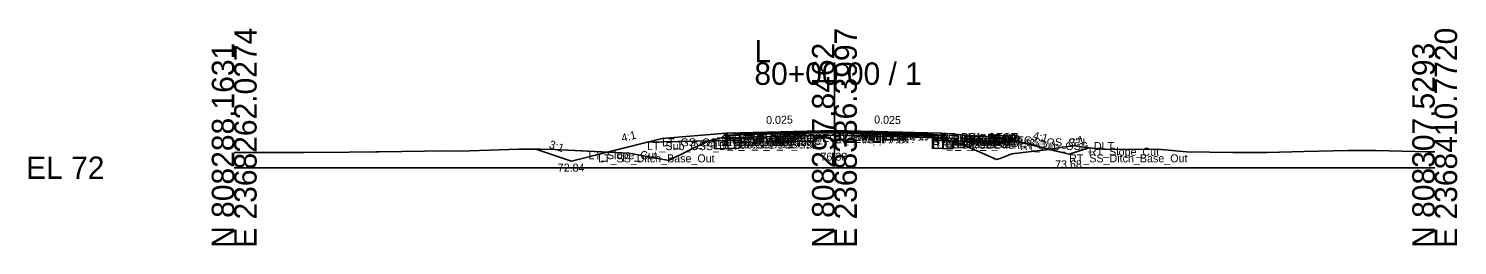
# Model space of a CAD drawing. Extents: x -26 to 8153, y -10 to 9520.
# Drawn here: x 7974.3 to 8152.8, y 490.3 to 517.4 of the extents above; entities that cross this region are included whole.
import ezdxf

# ---------------------------------------------------------------- set-up
doc = ezdxf.new("R2010")
doc.units = 0
for name, color, linetype in [('Exist CMT Pavement', 7, 'Continuous'), ('Exist Cross Section Cell', 7, 'Continuous'), ('Exist XS Center Line Elevation Label', 7, 'Continuous'), ('Exist XS Ground Line', 7, 'Continuous'), ('Prop CMT Pvmt Course 1', 7, 'Continuous'), ('Prop CMT Pvmt Course 1 Wedge', 7, 'Continuous'), ('Prop CMT Pvmt Course 2', 7, 'Continuous'), ('Prop CMT Pvmt Course 2 Wedge', 7, 'Continuous'), ('Prop CMT Pvmt Course 3', 7, 'Continuous'), ('Prop CMT Pvmt Course 3 Wedge', 7, 'Continuous'), ('Prop CMT Pvmt Surface', 7, 'Continuous'), ('Prop CMT Pvmt Surface Shoulder', 7, 'Continuous'), ('Prop CMT Pvmt Wedge Surface 1', 7, 'Continuous'), ('Prop CMT Pvmt Wedge Surface 2', 7, 'Continuous'), ('Prop CMT Pvmt Wedge Surface 3', 7, 'Continuous'), ('Prop CMT Shallow Undercut', 7, 'Continuous'), ('Prop CMT Shallow Undercut Boundary', 7, 'Continuous'), ('Prop CMT Shld Paved Course 1', 7, 'Continuous'), ('Prop CMT Shld Paved Course 2', 7, 'Continuous'), ('Prop CMT Shld Paved Course 3', 7, 'Continuous'), ('Prop CMT Slope Grass', 7, 'Continuous'), ('Prop CMT Subgrade Earthwork', 7, 'Continuous'), ('Prop XS Ditch Standard Text', 7, 'Continuous'), ('Prop XS Earthwork Shape', 7, 'Continuous'), ('Prop XS SE Text', 7, 'Continuous'), ('Prop XS Side Slope Text', 7, 'Continuous'), ('Prop XS Subgrade Earthwork', 7, 'Continuous'), ('Scratch_Level_2', 7, 'Continuous'), ('Scratch_Level_6', 7, 'Continuous')]:
    doc.layers.add(name, color=color, linetype=linetype)

msp = doc.modelspace()

# ---------------------------------------------------------------- linework, layer by layer
at = {"layer": 'Exist CMT Pavement'}
for p, q in [((8063.12, 504.21), (8065.42, 504.24)), ((8065.42, 504.24), (8075, 504.38)), ((8075, 504.38), (8075.3, 504.38)), ((8075.3, 504.38), (8077.75, 504.28)), ((8077.75, 504.28), (8087.24, 503.93))]:
    msp.add_line(p, q, dxfattribs=at)
at = {"layer": 'Exist Cross Section Cell'}
for p, q in [((8075, 500), (8075, 513.15)), ((8000, 500), (8075, 500)), ((8075, 500), (8150, 500))]:
    msp.add_line(p, q, dxfattribs=at)
at = {"layer": 'Exist XS Ground Line'}
for p, q in [((8059.26, 503.35), (8062.27, 504.03)), ((8062.27, 504.03), (8063.12, 504.21)), ((8063.12, 504.21), (8065.42, 504.24)), ((8065.42, 504.24), (8075, 504.38)), ((8075, 504.38), (8075.3, 504.38)), ((8075.3, 504.38), (8077.75, 504.28)), ((8077.75, 504.28), (8087.24, 503.93)), ((8087.24, 503.93), (8088.62, 503.56)), ((8088.62, 503.56), (8090.32, 503.16)), ((8000, 501.91), (8008.04, 501.91)), ((8008.04, 501.91), (8008.76, 501.9)), ((8008.76, 501.9), (8014.35, 501.96)), ((8014.35, 501.96), (8017.69, 501.99)), ((8017.69, 501.99), (8018.12, 502)), ((8018.12, 502), (8026.61, 502.1)), ((8026.61, 502.1), (8028.21, 502.09)), ((8028.21, 502.09), (8035.53, 502.31)), ((8035.53, 502.31), (8038.29, 502.34)), ((8038.29, 502.34), (8040.05, 502.27)), ((8040.05, 502.27), (8049.32, 501.83)), ((8049.32, 501.83), (8053.9, 500.97)), ((8054.25, 500.89), (8059.26, 503.35)), ((8090.32, 503.16), (8093.1, 501.97)), ((8093.1, 501.97), (8095.23, 501.03)), ((8095.69, 501.14), (8097.17, 501.73)), ((8097.17, 501.73), (8100.33, 502.1)), ((8100.33, 502.1), (8101.99, 502.32)), ((8101.99, 502.32), (8103.46, 502.59)), ((8103.46, 502.59), (8104.95, 502.75)), ((8104.95, 502.75), (8107.84, 502.35)), ((8107.84, 502.35), (8108.88, 502.32)), ((8108.88, 502.32), (8115.84, 502.26)), ((8115.84, 502.26), (8118.97, 501.99)), ((8118.97, 501.99), (8124.76, 501.89)), ((8124.76, 501.89), (8129.05, 501.92)), ((8129.05, 501.92), (8133.69, 502.05)), ((8133.69, 502.05), (8139.14, 502.15)), ((8139.14, 502.15), (8142.61, 502.15)), ((8142.61, 502.15), (8149.22, 501.98)), ((8149.22, 501.98), (8150, 501.99)), ((8053.9, 500.97), (8054.25, 500.89)), ((8095.23, 501.03), (8095.69, 501.14))]:
    msp.add_line(p, q, dxfattribs=at)
at = {"layer": 'Prop CMT Pvmt Course 1'}
for points in [[(8075, 504.65), (8061.46, 504.31)], [(8061.46, 504.31), (8061.46, 504.06)], [(8061.46, 504.06), (8063.12, 504.1)], [(8063.12, 504.23), (8075, 504.52)], [(8063.12, 504.1), (8063.12, 504.23)], [(8075, 504.4), (8075, 504.65)], [(8075, 504.65), (8088.32, 504.32)], [(8075, 504.4), (8075, 504.65)], [(8075, 504.52), (8075, 504.4), (8075, 504.4)], [(8087.24, 504.22), (8075, 504.52)], [(8075, 504.52), (8075, 504.4), (8075, 504.4)], [(8087.24, 504.09), (8087.24, 504.22)], [(8088.32, 504.07), (8087.24, 504.09)], [(8088.32, 504.32), (8088.32, 504.07)]]:
    msp.add_lwpolyline(points, dxfattribs=at)
at = {"layer": 'Prop CMT Pvmt Course 1 Wedge'}
for points in [[(8075, 504.52), (8063.12, 504.23)], [(8075, 504.52), (8087.24, 504.22)]]:
    msp.add_lwpolyline(points, dxfattribs=at)
at = {"layer": 'Prop CMT Pvmt Course 2'}
for points in [[(8063.12, 504.1), (8061.46, 504.06)], [(8061.46, 504.06), (8061.46, 503.73)], [(8061.46, 503.73), (8063.12, 503.77)], [(8063.12, 503.77), (8063.12, 504.1)], [(8087.24, 503.76), (8087.24, 504.09)], [(8087.24, 504.09), (8088.32, 504.07)], [(8088.32, 503.74), (8087.24, 503.76)], [(8088.32, 504.07), (8088.32, 503.74)]]:
    msp.add_lwpolyline(points, dxfattribs=at)
at = {"layer": 'Prop CMT Pvmt Course 2 Wedge'}
for points in [[(8075, 504.4), (8063.12, 504.1)], [(8075, 504.4), (8087.24, 504.09)]]:
    msp.add_lwpolyline(points, dxfattribs=at)
at = {"layer": 'Prop CMT Pvmt Course 3'}
for points in [[(8063.12, 503.77), (8061.46, 503.73)], [(8061.46, 503.73), (8061.46, 503.4)], [(8063.12, 503.44), (8063.12, 503.77)], [(8087.24, 503.76), (8088.32, 503.74)], [(8087.24, 503.43), (8087.24, 503.76)], [(8088.32, 503.74), (8088.32, 503.4)], [(8061.46, 503.4), (8063.12, 503.44)], [(8088.32, 503.4), (8087.24, 503.43)]]:
    msp.add_lwpolyline(points, dxfattribs=at)
at = {"layer": 'Prop CMT Pvmt Course 3 Wedge'}
for points in [[(8075, 504.07), (8063.12, 503.77)], [(8075, 504.07), (8087.24, 503.76)]]:
    msp.add_lwpolyline(points, dxfattribs=at)
at = {"layer": 'Prop CMT Pvmt Surface'}
for points in [[(8075, 504.65), (8061.46, 504.31)], [(8075, 504.65), (8088.32, 504.32)]]:
    msp.add_lwpolyline(points, dxfattribs=at)
at = {"layer": 'Prop CMT Pvmt Surface Shoulder'}
for points in [[(8061.46, 504.31), (8061.46, 504.31)], [(8088.32, 504.32), (8088.32, 504.32)]]:
    msp.add_lwpolyline(points, dxfattribs=at)
at = {"layer": 'Prop CMT Pvmt Wedge Surface 1'}
for points in [[(8061.46, 504.06), (8061.46, 504.31)], [(8063.12, 504.1), (8061.46, 504.06)], [(8075, 504.52), (8063.12, 504.23)], [(8063.12, 504.23), (8063.12, 504.1)], [(8075, 504.52), (8087.24, 504.22)], [(8087.24, 504.22), (8087.24, 504.09)], [(8087.24, 504.09), (8088.32, 504.07)], [(8088.32, 504.07), (8088.32, 504.32)]]:
    msp.add_lwpolyline(points, dxfattribs=at)
at = {"layer": 'Prop CMT Pvmt Wedge Surface 2'}
for points in [[(8075, 504.4), (8061.46, 504.06)], [(8061.46, 504.06), (8061.46, 504.31)], [(8075, 504.4), (8088.32, 504.07)], [(8088.32, 504.07), (8088.32, 504.32)]]:
    msp.add_lwpolyline(points, dxfattribs=at)
at = {"layer": 'Prop CMT Pvmt Wedge Surface 3'}
for points in [[(8061.46, 503.73), (8061.46, 504.31)], [(8075, 504.07), (8061.46, 503.73)], [(8075, 504.07), (8088.32, 503.74)], [(8088.32, 503.74), (8088.32, 504.32)]]:
    msp.add_lwpolyline(points, dxfattribs=at)
at = {"layer": 'Prop CMT Shallow Undercut'}
for p, q in [((8063.12, 503.44), (8060.03, 503.37)), ((8060.03, 503.37), (8060.03, 502.37)), ((8060.03, 502.37), (8063.12, 502.44)), ((8063.12, 502.44), (8063.12, 503.44))]:
    msp.add_line(p, q, dxfattribs=at)
msp.add_lwpolyline([(8089.75, 502.37), (8087.24, 502.43), (8087.24, 503.43), (8089.39, 503.38), (8089.75, 503.3)], close=True, dxfattribs=at)
at = {"layer": 'Prop CMT Shallow Undercut Boundary'}
for p, q in [((8060.03, 503.37), (8060.03, 502.37)), ((8063.12, 502.44), (8060.03, 502.37)), ((8063.12, 503.44), (8063.12, 502.44)), ((8087.24, 503.43), (8087.24, 502.43)), ((8089.75, 502.37), (8087.24, 502.43)), ((8089.75, 503.37), (8089.75, 502.37))]:
    msp.add_line(p, q, dxfattribs=at)
at = {"layer": 'Prop CMT Shld Paved Course 1'}
for points in [[(8061.46, 504.31), (8061.21, 504.06)], [(8061.21, 504.06), (8061.46, 504.06)], [(8061.46, 504.31), (8061.46, 504.31)], [(8061.46, 504.06), (8061.46, 504.31)], [(8088.32, 504.32), (8088.32, 504.32)], [(8088.32, 504.32), (8088.57, 504.06)], [(8088.32, 504.07), (8088.32, 504.32)], [(8088.57, 504.06), (8088.32, 504.07)]]:
    msp.add_lwpolyline(points, dxfattribs=at)
at = {"layer": 'Prop CMT Shld Paved Course 2'}
for points in [[(8061.46, 504.06), (8061.21, 504.06), (8060.87, 503.72)], [(8060.87, 503.72), (8061.46, 503.73)], [(8061.46, 503.73), (8061.46, 504.06)], [(8088.32, 504.07), (8088.57, 504.06), (8088.91, 503.72)], [(8088.32, 503.74), (8088.32, 504.07)], [(8088.91, 503.72), (8088.32, 503.74)]]:
    msp.add_lwpolyline(points, dxfattribs=at)
at = {"layer": 'Prop CMT Shld Paved Course 3'}
for points in [[(8061.46, 503.73), (8060.87, 503.72), (8060.37, 503.71), (8060.03, 503.37)], [(8061.46, 503.4), (8061.46, 503.73)], [(8088.32, 503.74), (8088.91, 503.72), (8089.41, 503.71), (8089.75, 503.37)], [(8088.32, 503.4), (8088.32, 503.74)], [(8060.03, 503.37), (8061.46, 503.4)], [(8089.75, 503.37), (8088.32, 503.4)]]:
    msp.add_lwpolyline(points, dxfattribs=at)
at = {"layer": 'Prop CMT Slope Grass'}
for p, q in [((8053.46, 503.67), (8042.14, 500.84)), ((8061.46, 504.31), (8053.46, 503.67)), ((8042.14, 500.84), (8037.67, 502.33))]:
    msp.add_line(p, q, dxfattribs=at)
msp.add_lwpolyline([(8088.32, 504.32), (8096.32, 503.68), (8104.32, 501.68), (8106.79, 502.5)], dxfattribs=at)
at = {"layer": 'Prop CMT Subgrade Earthwork'}
for points in [[(8063.12, 503.44), (8063.12, 504.21)], [(8087.24, 503.43), (8087.23, 503.93)], [(8060.03, 503.37), (8051.58, 503.2)], [(8061.46, 503.4), (8060.03, 503.37)], [(8063.12, 503.44), (8061.46, 503.4)], [(8087.24, 503.43), (8088.32, 503.4)], [(8088.32, 503.4), (8089.75, 503.37)], [(8089.75, 503.37), (8098.2, 503.21)]]:
    msp.add_lwpolyline(points, dxfattribs=at)
at = {"layer": 'Prop XS Earthwork Shape'}
for points in [[(8063.12, 503.44), (8063.12, 504.21), (8062.27, 504.03), (8059.26, 503.35), (8060.03, 503.37), (8061.46, 503.4)], [(8087.24, 503.43), (8088.32, 503.4), (8089.39, 503.38), (8088.62, 503.56), (8087.23, 503.93)], [(8038.29, 502.34), (8040.05, 502.27), (8046.61, 501.96), (8042.14, 500.84), (8037.67, 502.33)], [(8046.61, 501.96), (8049.32, 501.83), (8053.9, 500.97), (8054.25, 500.89), (8059.26, 503.35), (8051.58, 503.2)], [(8063.12, 502.44), (8060.03, 502.37), (8060.03, 503.37), (8061.46, 503.4), (8063.12, 503.44)], [(8087.24, 503.43), (8088.32, 503.4), (8089.39, 503.38), (8089.75, 503.3), (8089.75, 502.37), (8087.24, 502.43)], [(8089.75, 503.37), (8089.75, 503.3), (8089.39, 503.38)], [(8098.2, 503.21), (8101.83, 502.3), (8100.33, 502.1), (8097.17, 501.73), (8095.69, 501.14), (8095.23, 501.03), (8093.1, 501.97), (8090.32, 503.16), (8089.75, 503.3), (8089.75, 503.37)], [(8101.99, 502.32), (8103.46, 502.59), (8104.95, 502.75), (8106.79, 502.5), (8104.32, 501.68), (8101.83, 502.3)]]:
    msp.add_lwpolyline(points, close=True, dxfattribs=at)
at = {"layer": 'Prop XS Subgrade Earthwork'}
for p, q in [((8060.03, 503.37), (8063.12, 503.44)), ((8087.24, 503.43), (8089.75, 503.37))]:
    msp.add_line(p, q, dxfattribs=at)
at = {"layer": 'Scratch_Level_6'}
for p, q in [((8063.12, 503.44), (8060.03, 503.37)), ((8060.03, 503.37), (8060.03, 502.37)), ((8060.03, 502.37), (8063.12, 502.44)), ((8063.12, 502.44), (8063.12, 503.44))]:
    msp.add_line(p, q, dxfattribs=at)
msp.add_lwpolyline([(8089.75, 502.37), (8087.24, 502.43), (8087.24, 503.43), (8089.39, 503.38), (8089.75, 503.3)], close=True, dxfattribs=at)

# ---------------------------------------------------------------- texts
at = {"layer": 'Exist Cross Section Cell'}
for s, p in [('E 2368262.0274', (8002.8, 490)), ('E 2368336.3997', (8077.8, 490)), ('E 2368410.7720', (8152.8, 490)), ('N 808288.1631', (8000, 490)), ('N 808297.8462', (8075, 490)), ('N 808307.5293', (8150, 490))]:
    msp.add_text(s, height=2.8, rotation=90, dxfattribs=at).set_placement(p)
for s, p in [('L', (8065, 513.15)), ('80+00.00 / 1', (8065, 510.35)), ('EL 72', (7974, 498.6))]:
    msp.add_text(s, height=2.8, dxfattribs=at).set_placement(p)
at = {"layer": 'Exist XS Center Line Elevation Label'}
msp.add_text('76.38', height=1, dxfattribs=at).set_placement((8073.26, 500.88))
at = {"layer": 'Prop XS Ditch Standard Text'}
for s, p in [('72.84', (8040.42, 499.51)), ('73.68', (8102.57, 499.93))]:
    msp.add_text(s, height=1, dxfattribs=at).set_placement(p)
at = {"layer": 'Prop XS SE Text'}
for rotation, p in [(1.4321, (8066.47, 505.44)), (358.5679, (8079.95, 505.53))]:
    msp.add_text('0.025', height=1, rotation=rotation, dxfattribs=at).set_placement(p)
at = {"layer": 'Prop XS Side Slope Text'}
for s, rotation, p in [('4:1', 14.0362, (8048.51, 503.21)), ('4:1', 345.9638, (8099.73, 503.6)), ('3:1', 18.4332, (8104.56, 502.55)), ('3:1', 341.5668, (8039.25, 502.51))]:
    msp.add_text(s, height=1, rotation=rotation, dxfattribs=at).set_placement(p)
at = {"layer": 'Scratch_Level_2'}
for s, p in [('LT_GS_OS_CTL', (8053.46, 502.67)), ('LT_PS3_Shelf_Out', (8060.37, 502.71)), ('LT_PS3_OEOP', (8060.87, 502.72)), ('LT_PS2_OEOP', (8061.21, 503.06)), ('LT_PV1_OEOT', (8061.46, 503.31)), ('LT_PS1_OEOP', (8061.46, 503.31)), ('LT_PV2_OEOT', (8061.46, 503.06)), ('LT_PV3_OEOT', (8061.46, 502.73)), ('LT_Sub Tie Out', (8063.12, 503.21)), ('LT_PV1_OEEOP', (8063.12, 503.23)), ('LT_PV_OEEOP_EG', (8063.12, 503.21)), ('LT_PV2_OEEOP', (8063.12, 503.1)), ('LT_PV3_OEEOP', (8063.12, 502.77)), ('LT_Sub_OEEOP', (8063.12, 502.44)), ('PV1_PGL', (8075, 503.65)), ('RT_PV1_IEEOP', (8075, 503.52)), ('LT_PV1_IEEOP', (8075, 503.52)), ('RT_PV2_IEEOP', (8075, 503.4)), ('LT_PV2_IEEOP', (8075, 503.4)), ('PV2_PGL', (8075, 503.4)), ('RT_PV_IEEOP_EG', (8075, 503.38)), ('LT_PV_IEEOP_EG', (8075, 503.38)), ('RT_PV3_IEEOP', (8075, 503.07)), ('LT_PV3_IEEOP', (8075, 503.07)), ('RT_Sub Tie Out', (8087.23, 502.93)), ('RT_PV_OEEOP_EG', (8087.23, 502.93)), ('RT_PV1_OEEOP', (8087.24, 503.22)), ('RT_PV2_OEEOP', (8087.24, 503.09)), ('RT_PV3_OEEOP', (8087.24, 502.76)), ('RT_Sub_OEEOP', (8087.24, 502.43)), ('RT_PV1_OEOT', (8088.32, 503.32)), ('RT_PS1_OEOP', (8088.32, 503.32)), ('RT_PV2_OEOT', (8088.32, 503.07)), ('RT_PV3_OEOT', (8088.32, 502.74)), ('RT_PS2_OEOP', (8088.57, 503.06)), ('RT_PS3_OEOP', (8088.91, 502.72)), ('RT_PS3_Shelf_Out', (8089.41, 502.71)), ('RT_GS_OS_CTL', (8096.32, 502.68)), ('LT_Slope_Cut', (8044.27, 501.07)), ('LT_SS_Ditch_Base_Out', (8045.46, 500.67)), ('LT_Sub_OSS_DLT', (8051.58, 502.2)), ('LT_Sub_Trench_Out', (8060.03, 502.37)), ('LT_Sub_OEOT', (8061.46, 502.4)), ('RT_Sub_OEOT', (8088.32, 502.4)), ('RT_Sub_Trench_Out', (8089.75, 502.37)), ('RT_Sub_OSS_DLT', (8098.2, 502.21)), ('RT_SS_Ditch_Base_Out', (8104.32, 500.68)), ('RT_Slope_Cut', (8106.79, 501.5))]:
    msp.add_text(s, height=1, dxfattribs=at).set_placement(p)

doc.saveas('drawing.dxf')
